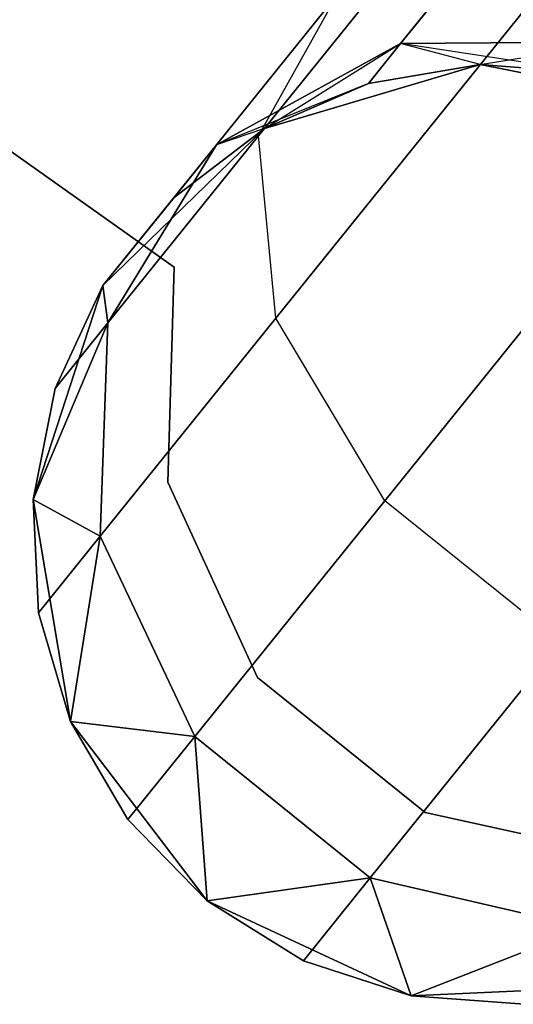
# Model space of a CAD drawing. Extents: x -91 to 91, y -91 to 262.
# Tile 456 of 480: x 36.89 to 37.94, y 46.09 to 48.18. Entities that reach past the tile are written whole.
import ezdxf

# ---------------------------------------------------------------- set-up
doc = ezdxf.new("R2010")
doc.units = 0
doc.header["$LTSCALE"] = 25.4
doc.layers.get('0').update_dxf_attribs({"linetype": 'CONTINUOUS'})

# ---------------------------------------------------------------- blocks, each defined once
blk = doc.blocks.new('ETE0_STL_1')
at = {"color": 0}
for p, q in [((32.6318, 50.9052, 164.5076), (37.2162, 47.6563, 164.5076)), ((37.2162, 47.6563, 162.5076), (32.6318, 50.9052, 162.5076)), ((37.2162, 47.6563, 162.5076), (32.6318, 50.9052, 162.5076)), ((32.6318, 50.9052, 164.5076), (37.2162, 47.6563, 164.5076)), ((37.3954, 47.9353, 320.3427), (37.8746, 48.5302, 319.8322)), ((37.3954, 47.9353, 320.3427), (37.8746, 48.5302, 319.8322)), ((37.8746, 48.5302, 170.183), (37.3954, 47.9353, 169.6726)), ((37.8746, 48.5302, 170.183), (37.3954, 47.9353, 169.6726)), ((37.6972, 48.1314, 321.4596), (37.892, 48.3731, 320.9951)), ((37.6972, 48.1314, 321.4596), (37.892, 48.3731, 320.9951)), ((37.892, 48.3731, 169.0201), (37.6972, 48.1314, 168.5556)), ((37.892, 48.3731, 169.0201), (37.6972, 48.1314, 168.5556)), ((37.3057, 47.9159, 321.2884), (37.5613, 48.2332, 320.6786)), ((37.3057, 47.9159, 321.2884), (37.5613, 48.2332, 320.6786)), ((37.5613, 48.2332, 169.3366), (37.3057, 47.9159, 168.7269)), ((37.5613, 48.2332, 169.3366), (37.3057, 47.9159, 168.7269)), ((37.3954, 47.9353, 320.3427), (37.5613, 48.2332, 320.6786)), ((37.3954, 47.9353, 320.3427), (37.5613, 48.2332, 320.6786)), ((37.3954, 47.9353, 169.6726), (37.5613, 48.2332, 169.3366)), ((37.3954, 47.9353, 169.6726), (37.5613, 48.2332, 169.3366)), ((37.4324, 47.5479, 320.0641), (37.9918, 48.2423, 319.4683)), ((37.4324, 47.5479, 320.0641), (37.9918, 48.2423, 319.4683)), ((37.9918, 48.2423, 170.5469), (37.4324, 47.5479, 169.9511)), ((37.9918, 48.2423, 170.5469), (37.4324, 47.5479, 169.9511)), ((37.6972, 48.1314, 321.4596), (37.3057, 47.9159, 321.2884)), ((37.6972, 48.1314, 321.4596), (37.3057, 47.9159, 321.2884)), ((37.3057, 47.9159, 168.7269), (37.6972, 48.1314, 168.5556)), ((37.3057, 47.9159, 168.7269), (37.6972, 48.1314, 168.5556)), ((37.4077, 47.9506, 322.0076), (37.6972, 48.1314, 321.4596)), ((37.4077, 47.9506, 322.0076), (37.6972, 48.1314, 321.4596)), ((37.6289, 48.0465, 322.0076), (37.6972, 48.1314, 321.4596)), ((37.6289, 48.0465, 322.0076), (37.6972, 48.1314, 321.4596)), ((37.6972, 48.1314, 168.5556), (37.6289, 48.0465, 168.0076)), ((37.6972, 48.1314, 168.5556), (37.6289, 48.0465, 168.0076)), ((37.6972, 48.1314, 321.4596), (38.1602, 48.135, 321.5811)), ((37.6972, 48.1314, 321.4596), (38.1602, 48.135, 321.5811)), ((38.1602, 48.135, 168.4341), (37.6972, 48.1314, 168.5556)), ((38.1602, 48.135, 168.4341), (37.6972, 48.1314, 168.5556)), ((37.8665, 48.0868, 322.0076), (37.6972, 48.1314, 321.4596)), ((37.8665, 48.0868, 322.0076), (37.6972, 48.1314, 321.4596)), ((38.107, 48.0689, 168.0076), (37.6972, 48.1314, 168.5556)), ((38.107, 48.0689, 168.0076), (37.6972, 48.1314, 168.5556)), ((37.8665, 48.0868, 168.0076), (37.6972, 48.1314, 168.5556)), ((37.8665, 48.0868, 168.0076), (37.6972, 48.1314, 168.5556)), ((37.8665, 48.0868, 322.0076), (38.1602, 48.135, 321.5811)), ((37.8665, 48.0868, 322.0076), (38.1602, 48.135, 321.5811)), ((37.8665, 48.0868, 327.5076), (37.4077, 47.9506, 327.5076)), ((37.4077, 47.9506, 163.5076), (37.8665, 48.0868, 163.5076)), ((37.8665, 48.0868, 327.5076), (37.4077, 47.9506, 327.5076)), ((37.4077, 47.9506, 163.5076), (37.8665, 48.0868, 163.5076)), ((37.8665, 48.0868, 322.0076), (37.6289, 48.0465, 322.0076)), ((37.6289, 48.0465, 322.0076), (37.8665, 48.0868, 327.5076)), ((37.6289, 48.0465, 322.0076), (37.8665, 48.0868, 327.5076)), ((37.8665, 48.0868, 322.0076), (37.6289, 48.0465, 322.0076)), ((37.8665, 48.0868, 168.0076), (37.6289, 48.0465, 168.0076)), ((37.6289, 48.0465, 168.0076), (37.8665, 48.0868, 163.5076)), ((37.6289, 48.0465, 168.0076), (37.8665, 48.0868, 163.5076)), ((37.8665, 48.0868, 168.0076), (37.6289, 48.0465, 168.0076)), ((38.3361, 47.9941, 327.5076), (37.8665, 48.0868, 327.5076)), ((37.8665, 48.0868, 163.5076), (38.3361, 47.9941, 163.5076)), ((38.107, 48.0689, 322.0076), (37.8665, 48.0868, 327.5076)), ((38.3361, 47.9941, 327.5076), (37.8665, 48.0868, 327.5076)), ((38.107, 48.0689, 322.0076), (37.8665, 48.0868, 322.0076)), ((37.8665, 48.0868, 322.0076), (37.8665, 48.0868, 327.5076)), ((38.107, 48.0689, 322.0076), (37.8665, 48.0868, 327.5076)), ((37.8665, 48.0868, 322.0076), (37.8665, 48.0868, 327.5076)), ((38.107, 48.0689, 322.0076), (37.8665, 48.0868, 322.0076)), ((38.107, 48.0689, 168.0076), (37.8665, 48.0868, 168.0076)), ((37.8665, 48.0868, 163.5076), (38.107, 48.0689, 168.0076)), ((37.8665, 48.0868, 163.5076), (38.3361, 47.9941, 163.5076)), ((37.8665, 48.0868, 168.0076), (37.8665, 48.0868, 163.5076)), ((37.8665, 48.0868, 168.0076), (37.8665, 48.0868, 163.5076)), ((38.107, 48.0689, 168.0076), (37.8665, 48.0868, 168.0076)), ((37.8665, 48.0868, 163.5076), (38.107, 48.0689, 168.0076)), ((37.6289, 48.0465, 168.0076), (37.3057, 47.9159, 168.7269)), ((37.6289, 48.0465, 168.0076), (37.3057, 47.9159, 168.7269)), ((37.6289, 48.0465, 322.0076), (37.4077, 47.9506, 327.5076)), ((37.6289, 48.0465, 322.0076), (37.4077, 47.9506, 322.0076)), ((37.6289, 48.0465, 322.0076), (37.4077, 47.9506, 327.5076)), ((37.6289, 48.0465, 322.0076), (37.4077, 47.9506, 322.0076)), ((37.6289, 48.0465, 168.0076), (37.4077, 47.9506, 168.0076)), ((37.4077, 47.9506, 163.5076), (37.6289, 48.0465, 168.0076)), ((37.6289, 48.0465, 168.0076), (37.4077, 47.9506, 168.0076)), ((37.4077, 47.9506, 163.5076), (37.6289, 48.0465, 168.0076)), ((37.4077, 47.9506, 327.5076), (37.0647, 47.6168, 327.5076)), ((37.0647, 47.6168, 163.5076), (37.4077, 47.9506, 163.5076)), ((37.4077, 47.9506, 327.5076), (37.0647, 47.6168, 327.5076)), ((37.0647, 47.6168, 163.5076), (37.4077, 47.9506, 163.5076)), ((37.0752, 47.5379, 321.1065), (37.3954, 47.9353, 320.3427)), ((37.0752, 47.5379, 321.1065), (37.3954, 47.9353, 320.3427)), ((37.3954, 47.9353, 169.6726), (37.0752, 47.5379, 168.9087)), ((37.3954, 47.9353, 169.6726), (37.0752, 47.5379, 168.9087)), ((37.4077, 47.9506, 322.0076), (37.2159, 47.8045, 322.0076)), ((37.2159, 47.8045, 322.0076), (37.4077, 47.9506, 327.5076)), ((37.2159, 47.8045, 322.0076), (37.4077, 47.9506, 327.5076)), ((37.4077, 47.9506, 322.0076), (37.2159, 47.8045, 322.0076)), ((37.4077, 47.9506, 168.0076), (37.2159, 47.8045, 168.0076)), ((37.2159, 47.8045, 168.0076), (37.4077, 47.9506, 163.5076)), ((37.2159, 47.8045, 168.0076), (37.4077, 47.9506, 163.5076)), ((37.4077, 47.9506, 168.0076), (37.2159, 47.8045, 168.0076)), ((37.4077, 47.9506, 322.0076), (37.3057, 47.9159, 321.2884)), ((37.4077, 47.9506, 322.0076), (37.3057, 47.9159, 321.2884)), ((37.4077, 47.9506, 168.0076), (37.3057, 47.9159, 168.7269)), ((37.4077, 47.9506, 168.0076), (37.3057, 47.9159, 168.7269)), ((37.4324, 47.5479, 320.0641), (37.3954, 47.9353, 320.3427)), ((37.4324, 47.5479, 320.0641), (37.3954, 47.9353, 320.3427)), ((37.4324, 47.5479, 169.9511), (37.3954, 47.9353, 169.6726)), ((37.4324, 47.5479, 169.9511), (37.3954, 47.9353, 169.6726)), ((37.4077, 47.9506, 322.0076), (37.4077, 47.9506, 327.5076)), ((37.4077, 47.9506, 322.0076), (37.4077, 47.9506, 327.5076)), ((37.4077, 47.9506, 168.0076), (37.4077, 47.9506, 163.5076)), ((37.4077, 47.9506, 168.0076), (37.4077, 47.9506, 163.5076)), ((37.0647, 47.6168, 322.0076), (37.3057, 47.9159, 321.2884)), ((37.0647, 47.6168, 322.0076), (37.3057, 47.9159, 321.2884)), ((37.3057, 47.9159, 168.7269), (37.0647, 47.6168, 168.0076)), ((37.3057, 47.9159, 168.7269), (37.0647, 47.6168, 168.0076)), ((37.3057, 47.9159, 321.2884), (37.0752, 47.5379, 321.1065)), ((37.3057, 47.9159, 321.2884), (37.0752, 47.5379, 321.1065)), ((37.0752, 47.5379, 168.9087), (37.3057, 47.9159, 168.7269)), ((37.0752, 47.5379, 168.9087), (37.3057, 47.9159, 168.7269)), ((37.2159, 47.8045, 322.0076), (37.3057, 47.9159, 321.2884)), ((37.2159, 47.8045, 322.0076), (37.3057, 47.9159, 321.2884)), ((37.3057, 47.9159, 168.7269), (37.2159, 47.8045, 168.0076)), ((37.3057, 47.9159, 168.7269), (37.2159, 47.8045, 168.0076)), ((37.6638, 47.1595, 319.9068), (38.2684, 47.9101, 319.2628)), ((37.6638, 47.1595, 319.9068), (38.2684, 47.9101, 319.2628)), ((38.2684, 47.9101, 170.7524), (37.6638, 47.1595, 170.1084)), ((38.2684, 47.9101, 170.7524), (37.6638, 47.1595, 170.1084)), ((37.2159, 47.8045, 322.0076), (37.0647, 47.6168, 327.5076)), ((37.2159, 47.8045, 322.0076), (37.0647, 47.6168, 327.5076)), ((37.0647, 47.6168, 163.5076), (37.2159, 47.8045, 168.0076)), ((37.0647, 47.6168, 163.5076), (37.2159, 47.8045, 168.0076)), ((37.2162, 47.6563, 164.5076), (37.2023, 47.1991, 164.5076)), ((37.2023, 47.1991, 162.5076), (37.2162, 47.6563, 162.5076)), ((37.2023, 47.1991, 162.5076), (37.2162, 47.6563, 162.5076)), ((37.2162, 47.6563, 164.5076), (37.2023, 47.1991, 164.5076)), ((37.2162, 47.6563, 164.5076), (37.2162, 47.6563, 162.5076)), ((37.2162, 47.6563, 164.5076), (37.2162, 47.6563, 162.5076)), ((37.0647, 47.6168, 327.5076), (36.9161, 47.1618, 327.5076)), ((36.9161, 47.1618, 163.5076), (37.0647, 47.6168, 163.5076)), ((37.0647, 47.6168, 327.5076), (36.9161, 47.1618, 327.5076)), ((36.9161, 47.1618, 163.5076), (37.0647, 47.6168, 163.5076)), ((37.0647, 47.6168, 322.0076), (36.9628, 47.3983, 322.0076)), ((36.9628, 47.3983, 322.0076), (37.0647, 47.6168, 327.5076)), ((36.9628, 47.3983, 322.0076), (37.0647, 47.6168, 327.5076)), ((37.0647, 47.6168, 322.0076), (36.9628, 47.3983, 322.0076)), ((37.0647, 47.6168, 168.0076), (36.9628, 47.3983, 168.0076)), ((36.9628, 47.3983, 168.0076), (37.0647, 47.6168, 163.5076)), ((36.9628, 47.3983, 168.0076), (37.0647, 47.6168, 163.5076)), ((37.0647, 47.6168, 168.0076), (36.9628, 47.3983, 168.0076)), ((37.0647, 47.6168, 322.0076), (37.0647, 47.6168, 327.5076)), ((37.0647, 47.6168, 322.0076), (37.0647, 47.6168, 327.5076)), ((37.0647, 47.6168, 322.0076), (37.0752, 47.5379, 321.1065)), ((37.0647, 47.6168, 322.0076), (37.0752, 47.5379, 321.1065)), ((37.0752, 47.5379, 168.9087), (37.0647, 47.6168, 168.0076)), ((37.0752, 47.5379, 168.9087), (37.0647, 47.6168, 168.0076)), ((37.0647, 47.6168, 168.0076), (37.0647, 47.6168, 163.5076)), ((37.0647, 47.6168, 168.0076), (37.0647, 47.6168, 163.5076)), ((36.9161, 47.1618, 322.0076), (37.0752, 47.5379, 321.1065)), ((36.9161, 47.1618, 322.0076), (37.0752, 47.5379, 321.1065)), ((37.0752, 47.5379, 168.9087), (36.9161, 47.1618, 168.0076)), ((37.0752, 47.5379, 168.9087), (36.9161, 47.1618, 168.0076)), ((36.9628, 47.3983, 322.0076), (37.0752, 47.5379, 321.1065)), ((36.9628, 47.3983, 322.0076), (37.0752, 47.5379, 321.1065)), ((37.0752, 47.5379, 168.9087), (36.9628, 47.3983, 168.0076)), ((37.0752, 47.5379, 168.9087), (36.9628, 47.3983, 168.0076)), ((37.0586, 47.0839, 320.9558), (37.4324, 47.5479, 320.0641)), ((37.0586, 47.0839, 320.9558), (37.4324, 47.5479, 320.0641)), ((37.4324, 47.5479, 169.9511), (37.0586, 47.0839, 169.0594)), ((37.4324, 47.5479, 169.9511), (37.0586, 47.0839, 169.0594)), ((37.0752, 47.5379, 321.1065), (37.0586, 47.0839, 320.9558)), ((37.0752, 47.5379, 321.1065), (37.0586, 47.0839, 320.9558)), ((37.0586, 47.0839, 169.0594), (37.0752, 47.5379, 168.9087)), ((37.0586, 47.0839, 169.0594), (37.0752, 47.5379, 168.9087)), ((37.6638, 47.1595, 319.9068), (37.4324, 47.5479, 320.0641)), ((37.6638, 47.1595, 319.9068), (37.4324, 47.5479, 320.0641)), ((37.6638, 47.1595, 170.1084), (37.4324, 47.5479, 169.9511)), ((37.6638, 47.1595, 170.1084), (37.4324, 47.5479, 169.9511)), ((36.9628, 47.3983, 322.0076), (36.9161, 47.1618, 327.5076)), ((36.9628, 47.3983, 322.0076), (36.9161, 47.1618, 322.0076)), ((36.9628, 47.3983, 322.0076), (36.9161, 47.1618, 327.5076)), ((36.9628, 47.3983, 322.0076), (36.9161, 47.1618, 322.0076)), ((36.9628, 47.3983, 168.0076), (36.9161, 47.1618, 168.0076)), ((36.9161, 47.1618, 163.5076), (36.9628, 47.3983, 168.0076)), ((36.9628, 47.3983, 168.0076), (36.9161, 47.1618, 168.0076)), ((36.9161, 47.1618, 163.5076), (36.9628, 47.3983, 168.0076)), ((37.2023, 47.1991, 164.5076), (37.2023, 47.1991, 162.5076)), ((37.2023, 47.1991, 164.5076), (37.2023, 47.1991, 162.5076)), ((37.2023, 47.1991, 164.5076), (37.3935, 46.7835, 164.5076)), ((37.3935, 46.7835, 162.5076), (37.2023, 47.1991, 162.5076)), ((37.3935, 46.7835, 162.5076), (37.2023, 47.1991, 162.5076)), ((37.2023, 47.1991, 164.5076), (37.3935, 46.7835, 164.5076)), ((36.9161, 47.1618, 327.5076), (36.996, 46.6899, 327.5076)), ((36.996, 46.6899, 163.5076), (36.9161, 47.1618, 163.5076)), ((36.9161, 47.1618, 322.0076), (36.9161, 47.1618, 327.5076)), ((36.9161, 47.1618, 322.0076), (36.9161, 47.1618, 327.5076)), ((36.9161, 47.1618, 322.0076), (36.9274, 46.921, 322.0076)), ((36.9274, 46.921, 322.0076), (36.9161, 47.1618, 327.5076)), ((36.9274, 46.921, 322.0076), (36.9161, 47.1618, 327.5076)), ((36.9161, 47.1618, 327.5076), (36.996, 46.6899, 327.5076)), ((36.9161, 47.1618, 322.0076), (36.9274, 46.921, 322.0076)), ((36.9161, 47.1618, 322.0076), (37.0586, 47.0839, 320.9558)), ((36.9161, 47.1618, 322.0076), (37.0586, 47.0839, 320.9558)), ((37.0586, 47.0839, 169.0594), (36.9161, 47.1618, 168.0076)), ((36.9161, 47.1618, 168.0076), (36.9274, 46.921, 168.0076)), ((37.0586, 47.0839, 169.0594), (36.9161, 47.1618, 168.0076)), ((36.9274, 46.921, 168.0076), (36.9161, 47.1618, 163.5076)), ((36.996, 46.6899, 163.5076), (36.9161, 47.1618, 163.5076)), ((36.9274, 46.921, 168.0076), (36.9161, 47.1618, 163.5076)), ((36.9161, 47.1618, 168.0076), (36.9274, 46.921, 168.0076)), ((36.9161, 47.1618, 168.0076), (36.9161, 47.1618, 163.5076)), ((36.9161, 47.1618, 168.0076), (36.9161, 47.1618, 163.5076)), ((37.2598, 46.658, 320.8707), (37.6638, 47.1595, 319.9068)), ((37.2598, 46.658, 320.8707), (37.6638, 47.1595, 319.9068)), ((37.6638, 47.1595, 170.1084), (37.2598, 46.658, 169.1445)), ((37.6638, 47.1595, 170.1084), (37.2598, 46.658, 169.1445)), ((38.0365, 46.8592, 319.9068), (37.6638, 47.1595, 319.9068)), ((38.0365, 46.8592, 319.9068), (37.6638, 47.1595, 319.9068)), ((38.0365, 46.8592, 170.1084), (37.6638, 47.1595, 170.1084)), ((38.0365, 46.8592, 170.1084), (37.6638, 47.1595, 170.1084)), ((36.9274, 46.921, 322.0076), (37.0586, 47.0839, 320.9558)), ((36.9274, 46.921, 322.0076), (37.0586, 47.0839, 320.9558)), ((37.0586, 47.0839, 169.0594), (36.9274, 46.921, 168.0076)), ((37.0586, 47.0839, 169.0594), (36.9274, 46.921, 168.0076)), ((36.996, 46.6899, 322.0076), (37.0586, 47.0839, 320.9558)), ((36.996, 46.6899, 322.0076), (37.0586, 47.0839, 320.9558)), ((37.0586, 47.0839, 169.0594), (36.996, 46.6899, 168.0076)), ((37.0586, 47.0839, 169.0594), (36.996, 46.6899, 168.0076)), ((37.0586, 47.0839, 320.9558), (37.2598, 46.658, 320.8707)), ((37.0586, 47.0839, 320.9558), (37.2598, 46.658, 320.8707)), ((37.2598, 46.658, 169.1445), (37.0586, 47.0839, 169.0594)), ((37.2598, 46.658, 169.1445), (37.0586, 47.0839, 169.0594)), ((36.9274, 46.921, 322.0076), (36.996, 46.6899, 327.5076)), ((36.9274, 46.921, 322.0076), (36.996, 46.6899, 322.0076)), ((36.9274, 46.921, 322.0076), (36.996, 46.6899, 327.5076)), ((36.9274, 46.921, 322.0076), (36.996, 46.6899, 322.0076)), ((36.9274, 46.921, 168.0076), (36.996, 46.6899, 168.0076)), ((36.996, 46.6899, 163.5076), (36.9274, 46.921, 168.0076)), ((36.9274, 46.921, 168.0076), (36.996, 46.6899, 168.0076)), ((36.996, 46.6899, 163.5076), (36.9274, 46.921, 168.0076)), ((37.6325, 46.3577, 320.8707), (38.0365, 46.8592, 319.9068)), ((37.6325, 46.3577, 320.8707), (38.0365, 46.8592, 319.9068)), ((38.0365, 46.8592, 170.1084), (37.6325, 46.3577, 169.1445)), ((38.0365, 46.8592, 170.1084), (37.6325, 46.3577, 169.1445)), ((37.3935, 46.7835, 164.5076), (37.3935, 46.7835, 162.5076)), ((37.3935, 46.7835, 164.5076), (37.3935, 46.7835, 162.5076)), ((37.3935, 46.7835, 164.5076), (37.7497, 46.4965, 164.5076)), ((37.7497, 46.4965, 162.5076), (37.3935, 46.7835, 162.5076)), ((37.7497, 46.4965, 162.5076), (37.3935, 46.7835, 162.5076)), ((37.3935, 46.7835, 164.5076), (37.7497, 46.4965, 164.5076)), ((36.996, 46.6899, 327.5076), (37.286, 46.3091, 327.5076)), ((37.286, 46.3091, 163.5076), (36.996, 46.6899, 163.5076)), ((36.996, 46.6899, 322.0076), (36.996, 46.6899, 327.5076)), ((36.996, 46.6899, 322.0076), (36.996, 46.6899, 327.5076)), ((36.996, 46.6899, 322.0076), (37.1179, 46.4819, 322.0076)), ((37.1179, 46.4819, 322.0076), (36.996, 46.6899, 327.5076)), ((37.1179, 46.4819, 322.0076), (36.996, 46.6899, 327.5076)), ((36.996, 46.6899, 327.5076), (37.286, 46.3091, 327.5076)), ((36.996, 46.6899, 322.0076), (37.1179, 46.4819, 322.0076)), ((36.996, 46.6899, 322.0076), (37.2598, 46.658, 320.8707)), ((36.996, 46.6899, 322.0076), (37.2598, 46.658, 320.8707)), ((37.2598, 46.658, 169.1445), (36.996, 46.6899, 168.0076)), ((36.996, 46.6899, 168.0076), (37.1179, 46.4819, 168.0076)), ((37.2598, 46.658, 169.1445), (36.996, 46.6899, 168.0076)), ((37.1179, 46.4819, 168.0076), (36.996, 46.6899, 163.5076)), ((37.286, 46.3091, 163.5076), (36.996, 46.6899, 163.5076)), ((37.1179, 46.4819, 168.0076), (36.996, 46.6899, 163.5076)), ((36.996, 46.6899, 168.0076), (37.1179, 46.4819, 168.0076)), ((36.996, 46.6899, 168.0076), (36.996, 46.6899, 163.5076)), ((36.996, 46.6899, 168.0076), (36.996, 46.6899, 163.5076)), ((37.1179, 46.4819, 322.0076), (37.2598, 46.658, 320.8707)), ((37.1179, 46.4819, 322.0076), (37.2598, 46.658, 320.8707)), ((37.2598, 46.658, 169.1445), (37.1179, 46.4819, 168.0076)), ((37.2598, 46.658, 169.1445), (37.1179, 46.4819, 168.0076)), ((37.286, 46.3091, 322.0076), (37.2598, 46.658, 320.8707)), ((37.2598, 46.658, 320.8707), (37.6325, 46.3577, 320.8707)), ((37.286, 46.3091, 322.0076), (37.2598, 46.658, 320.8707)), ((37.2598, 46.658, 320.8707), (37.6325, 46.3577, 320.8707)), ((37.6325, 46.3577, 169.1445), (37.2598, 46.658, 169.1445)), ((37.2598, 46.658, 169.1445), (37.286, 46.3091, 168.0076)), ((37.2598, 46.658, 169.1445), (37.286, 46.3091, 168.0076)), ((37.6325, 46.3577, 169.1445), (37.2598, 46.658, 169.1445)), ((37.7497, 46.4965, 164.5076), (37.7497, 46.4965, 162.5076)), ((37.7497, 46.4965, 164.5076), (37.7497, 46.4965, 162.5076)), ((37.7497, 46.4965, 164.5076), (38.1965, 46.3982, 164.5076)), ((38.1965, 46.3982, 162.5076), (37.7497, 46.4965, 162.5076)), ((38.1965, 46.3982, 162.5076), (37.7497, 46.4965, 162.5076)), ((37.7497, 46.4965, 164.5076), (38.1965, 46.3982, 164.5076)), ((37.1179, 46.4819, 322.0076), (37.286, 46.3091, 327.5076)), ((37.1179, 46.4819, 322.0076), (37.286, 46.3091, 327.5076)), ((37.1179, 46.4819, 322.0076), (37.286, 46.3091, 322.0076)), ((37.1179, 46.4819, 322.0076), (37.286, 46.3091, 322.0076)), ((37.1179, 46.4819, 168.0076), (37.286, 46.3091, 168.0076)), ((37.1179, 46.4819, 168.0076), (37.286, 46.3091, 168.0076)), ((37.1179, 46.4819, 168.0076), (37.286, 46.3091, 163.5076)), ((37.1179, 46.4819, 168.0076), (37.286, 46.3091, 163.5076)), ((37.286, 46.3091, 322.0076), (37.6325, 46.3577, 320.8707)), ((37.286, 46.3091, 322.0076), (37.6325, 46.3577, 320.8707)), ((37.6325, 46.3577, 169.1445), (37.286, 46.3091, 168.0076)), ((37.6325, 46.3577, 169.1445), (37.286, 46.3091, 168.0076)), ((37.4906, 46.1816, 322.0076), (37.6325, 46.3577, 320.8707)), ((37.4906, 46.1816, 322.0076), (37.6325, 46.3577, 320.8707)), ((37.6325, 46.3577, 169.1445), (37.4906, 46.1816, 168.0076)), ((37.6325, 46.3577, 169.1445), (37.4906, 46.1816, 168.0076)), ((37.7198, 46.1068, 322.0076), (37.6325, 46.3577, 320.8707)), ((37.6325, 46.3577, 320.8707), (38.0915, 46.2519, 320.9558)), ((37.7198, 46.1068, 322.0076), (37.6325, 46.3577, 320.8707)), ((37.6325, 46.3577, 320.8707), (38.0915, 46.2519, 320.9558)), ((38.0915, 46.2519, 169.0594), (37.6325, 46.3577, 169.1445)), ((37.6325, 46.3577, 169.1445), (37.7198, 46.1068, 168.0076)), ((37.6325, 46.3577, 169.1445), (37.7198, 46.1068, 168.0076)), ((38.0915, 46.2519, 169.0594), (37.6325, 46.3577, 169.1445)), ((37.286, 46.3091, 327.5076), (37.7198, 46.1068, 327.5076)), ((37.7198, 46.1068, 163.5076), (37.286, 46.3091, 163.5076)), ((37.286, 46.3091, 327.5076), (37.7198, 46.1068, 327.5076)), ((37.286, 46.3091, 327.5076), (37.4906, 46.1816, 322.0076)), ((37.286, 46.3091, 322.0076), (37.286, 46.3091, 327.5076)), ((37.286, 46.3091, 322.0076), (37.286, 46.3091, 327.5076)), ((37.286, 46.3091, 322.0076), (37.4906, 46.1816, 322.0076)), ((37.286, 46.3091, 327.5076), (37.4906, 46.1816, 322.0076)), ((37.286, 46.3091, 322.0076), (37.4906, 46.1816, 322.0076)), ((37.286, 46.3091, 168.0076), (37.4906, 46.1816, 168.0076)), ((37.7198, 46.1068, 163.5076), (37.286, 46.3091, 163.5076)), ((37.4906, 46.1816, 168.0076), (37.286, 46.3091, 163.5076)), ((37.286, 46.3091, 168.0076), (37.4906, 46.1816, 168.0076)), ((37.286, 46.3091, 168.0076), (37.286, 46.3091, 163.5076)), ((37.4906, 46.1816, 168.0076), (37.286, 46.3091, 163.5076)), ((37.286, 46.3091, 168.0076), (37.286, 46.3091, 163.5076)), ((37.7198, 46.1068, 322.0076), (38.0915, 46.2519, 320.9558)), ((37.7198, 46.1068, 322.0076), (38.0915, 46.2519, 320.9558)), ((38.0915, 46.2519, 169.0594), (37.7198, 46.1068, 168.0076)), ((38.0915, 46.2519, 169.0594), (37.7198, 46.1068, 168.0076)), ((37.4906, 46.1816, 322.0076), (37.7198, 46.1068, 327.5076)), ((37.4906, 46.1816, 322.0076), (37.7198, 46.1068, 322.0076)), ((37.4906, 46.1816, 322.0076), (37.7198, 46.1068, 327.5076)), ((37.4906, 46.1816, 322.0076), (37.7198, 46.1068, 322.0076)), ((37.4906, 46.1816, 168.0076), (37.7198, 46.1068, 168.0076)), ((37.7198, 46.1068, 163.5076), (37.4906, 46.1816, 168.0076)), ((37.4906, 46.1816, 168.0076), (37.7198, 46.1068, 168.0076)), ((37.7198, 46.1068, 163.5076), (37.4906, 46.1816, 168.0076)), ((37.7198, 46.1068, 327.5076), (38.1979, 46.1292, 327.5076)), ((38.1979, 46.1292, 163.5076), (37.7198, 46.1068, 163.5076)), ((37.7198, 46.1068, 327.5076), (38.1979, 46.1292, 327.5076)), ((38.1979, 46.1292, 163.5076), (37.7198, 46.1068, 163.5076)), ((37.7198, 46.1068, 322.0076), (37.7198, 46.1068, 327.5076)), ((37.7198, 46.1068, 322.0076), (37.7198, 46.1068, 327.5076)), ((37.7198, 46.1068, 322.0076), (37.9602, 46.089, 322.0076)), ((37.9602, 46.089, 322.0076), (37.7198, 46.1068, 327.5076)), ((37.9602, 46.089, 322.0076), (37.7198, 46.1068, 327.5076)), ((37.7198, 46.1068, 322.0076), (37.9602, 46.089, 322.0076)), ((37.7198, 46.1068, 168.0076), (37.9602, 46.089, 168.0076)), ((37.9602, 46.089, 168.0076), (37.7198, 46.1068, 163.5076)), ((37.9602, 46.089, 168.0076), (37.7198, 46.1068, 163.5076)), ((37.7198, 46.1068, 168.0076), (37.9602, 46.089, 168.0076)), ((37.7198, 46.1068, 168.0076), (37.7198, 46.1068, 163.5076)), ((37.7198, 46.1068, 168.0076), (37.7198, 46.1068, 163.5076))]:
    blk.add_line(p, q, dxfattribs=at)

msp = doc.modelspace()

# ---------------------------------------------------------------- block references
at = {"color": 253}
msp.add_blockref('ETE0_STL_1', (0, 0), dxfattribs=at)

doc.saveas('drawing.dxf')
